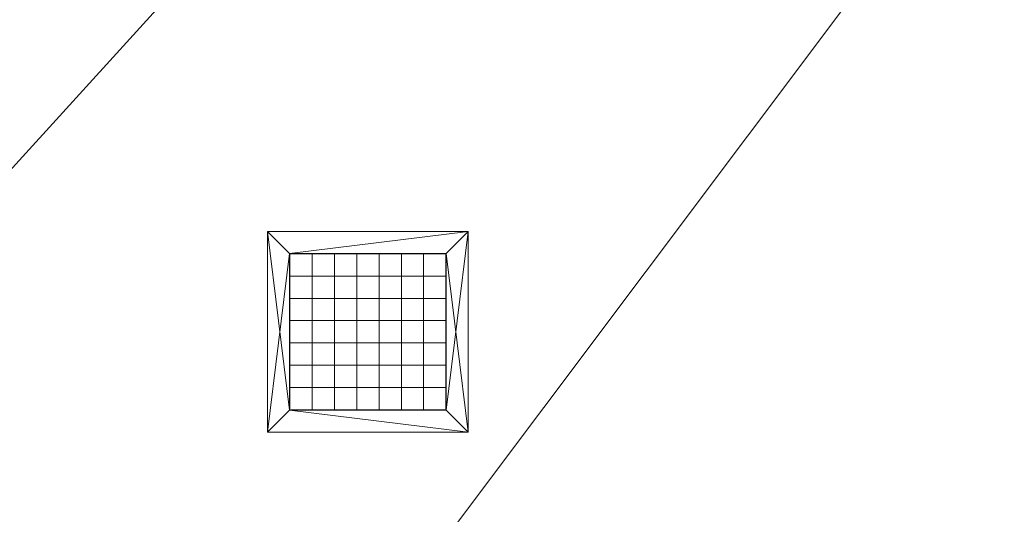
# Model space of a CAD drawing. Header units: inches. Extents: x -263 to 528, y -1 to 602.
# Tile 422 of 656: x 18 to 63, y 469 to 491. Entities that reach past the tile are written whole.
import ezdxf

# ---------------------------------------------------------------- set-up
doc = ezdxf.new("R2010")
doc.units = ezdxf.units.IN
doc.header["$MEASUREMENT"] = 0
doc.layers.add('Twindo - HVAC', color=7, linetype='Continuous')
doc.layers.add('Twindo - Slabs', color=7, linetype='Continuous')

# ---------------------------------------------------------------- blocks, each defined once
blk = doc.blocks.new('Slab_D0BD3B49-249D-4DA8-80D4-D821BCE50D6B', base_point=(-249.5, 387))
at = {"layer": 'Twindo - Slabs', "lineweight": 0}
mesh = blk.add_polyface(dxfattribs=at)
corners = [(-192, 387), (-249.5, 387), (-249.5, 387, -6), (-192, 387, -6), (-89.75, 579.5), (-249.5, 579.5), (-192, 134.5), (-132, 134.5), (-132, 124.5), (10, 124.5), (10, 13.75), (161.5, 13.75), (161.5, 6.5), (252, 6.5), (252, 14), (415.5, 14), (415.5, 322.5), (222.5, 322.5), (222.5, 357.5), (-4, 357.5), (-4, 413), (101.5, 413), (101.5, 553.5), (-89.75, 553.5), (-249.5, 579.5, -6), (-192, 134.5, -6), (-89.75, 579.5, -6), (-89.75, 553.5, -6), (101.5, 553.5, -6), (101.5, 413, -6), (-4, 413, -6), (-4, 357.5, -6), (222.5, 357.5, -6), (222.5, 322.5, -6), (415.5, 322.5, -6), (415.5, 14, -6), (252, 14, -6), (252, 6.5, -6), (161.5, 6.5, -6), (161.5, 13.75, -6), (10, 13.75, -6), (10, 124.5, -6), (-132, 124.5, -6), (-132, 134.5, -6)]
mesh.append_faces([[corners[k] for k in face] for face in [(0, 1, 2, 3), (1, 5, 24, 2), (6, 0, 3, 25), (5, 4, 26, 24), (7, 6, 25, 43), (8, 7, 43, 42), (9, 8, 42, 41), (10, 9, 41, 40), (11, 10, 40, 39), (12, 11, 39, 38), (13, 12, 38, 37), (14, 13, 37, 36), (15, 14, 36, 35), (16, 15, 35, 34), (17, 16, 34, 33), (18, 17, 33, 32), (19, 18, 32, 31), (20, 19, 31, 30), (21, 20, 30, 29), (22, 21, 29, 28), (23, 22, 28, 27), (4, 23, 27, 26)]], dxfattribs={"color": 254})
mesh.append_faces([[corners[k] for k in face] for face in [(22, 20, 21), (16, 14, 15)]], dxfattribs={"vtx0": -1, "color": 254})
mesh.append_faces([[corners[k] for k in face] for face in [(28, 30, 27), (34, 36, 33)]], dxfattribs={"vtx0": -1, "vtx1": -1, "color": 254})
mesh.append_faces([[corners[k] for k in face] for face in [(4, 0, 7), (19, 23, 8), (19, 9, 11), (43, 3, 26), (42, 27, 31), (39, 41, 31)]], dxfattribs={"vtx0": -1, "vtx1": -1, "vtx2": -1, "color": 254})
mesh.append_faces([[corners[k] for k in face] for face in [(23, 7, 8), (19, 8, 9), (17, 11, 12), (17, 12, 13), (17, 13, 14), (3, 24, 26), (43, 26, 27), (39, 31, 32), (39, 32, 33)]], dxfattribs={"vtx0": -1, "vtx2": -1, "color": 254})
mesh.append_faces([[corners[k] for k in face] for face in [(29, 30, 28), (35, 36, 34)]], dxfattribs={"vtx1": -1, "color": 254})
mesh.append_faces([[corners[k] for k in face] for face in [(4, 5, 0), (23, 4, 7), (19, 20, 23), (22, 23, 20), (18, 19, 11), (17, 18, 11), (16, 17, 14), (42, 43, 27), (30, 31, 27), (41, 42, 31), (38, 39, 33), (37, 38, 33), (36, 37, 33)]], dxfattribs={"vtx1": -1, "vtx2": -1, "color": 254})
mesh.append_faces([[corners[k] for k in face] for face in [(5, 1, 0), (0, 6, 7), (9, 10, 11), (3, 2, 24), (43, 25, 3), (39, 40, 41)]], dxfattribs={"vtx2": -1, "color": 254})
blk = doc.blocks.new('Slab_C16FED3F-F51D-4887-95C2-45D370958F54', base_point=(-255.75, 595))
at = {"layer": 'Twindo - Slabs', "lineweight": 0}
mesh = blk.add_polyface(dxfattribs=at)
corners = [(95.5, 568, 128), (95.5, 570, 128), (-75.75, 570, 128), (-75.75, 595, 128), (-255.75, 595, 128), (-255.75, 379, 128), (-198, 379, 128), (-198, 134.5, 128), (-136, 134.5, 128), (-136, 110.5, 128), (6.5, 110.5, 128), (6.5, 6.5, 128), (315.5, 6.5, 128), (315.5, 8, 128), (378.5, 8, 128), (378.5, 6.5, 128), (523, 6.5, 128), (523, 132.25, 128), (421.5, 132.25, 128), (421.5, 333, 128), (239, 333, 128), (239, 391.501, 128), (240, 391.501, 128), (240, 457, 128), (237, 457, 128), (237, 568, 128), (201, 127.5, 128), (201, 128.125, 128), (244.5, 128.125, 128), (244.5, 127.5, 128), (244.5, 15, 128), (161.5, 15, 128), (161.5, 146.5, 128), (200.935, 146.5, 128), (200.997, 146.5, 128), (200.997, 128.5, 128), (95.5, 568, 101), (95.5, 570, 101), (-75.75, 570, 101), (-75.75, 595, 101), (-255.75, 595, 101), (-255.75, 379, 101), (-198, 379, 101), (-198, 134.5, 101), (-136, 134.5, 101), (-136, 110.5, 101), (6.5, 110.5, 101), (6.5, 6.5, 101), (315.5, 6.5, 101), (315.5, 8, 101), (378.5, 8, 101), (378.5, 6.5, 101), (523, 6.5, 101), (523, 132.25, 101), (421.5, 132.25, 101), (421.5, 333, 101), (239, 333, 101), (239, 391.501, 101), (240, 391.501, 101), (240, 457, 101), (237, 457, 101), (237, 568, 101), (201, 127.5, 120), (201, 128, 120), (201, 128.125, 120), (244.5, 128.125, 120), (244.5, 128, 120), (244.5, 127.5, 120), (244.5, 127.5, 101), (244.5, 15, 101), (161.5, 15, 101), (161.5, 146.5, 101), (200.935, 146.5, 101), (200.997, 146.5, 101), (200.997, 128.5, 114.5), (201, 127.5, 101)]
mesh.append_faces([[corners[k] for k in face] for face in [(36, 37, 1, 0), (37, 38, 2, 1), (38, 39, 3, 2), (39, 40, 4, 3), (40, 41, 5, 4), (41, 42, 6, 5), (42, 43, 7, 6), (43, 44, 8, 7), (44, 45, 9, 8), (45, 46, 10, 9), (46, 47, 11, 10), (47, 48, 12, 11), (48, 49, 13, 12), (49, 50, 14, 13), (50, 51, 15, 14), (51, 52, 16, 15), (52, 53, 17, 16), (53, 54, 18, 17), (54, 55, 19, 18), (55, 56, 20, 19), (56, 57, 21, 20), (57, 58, 22, 21), (58, 59, 23, 22), (59, 60, 24, 23), (60, 61, 25, 24), (61, 36, 0, 25), (28, 27, 64, 65), (69, 70, 31, 30), (70, 71, 32, 31), (33, 32, 71, 72), (33, 72, 73, 34), (34, 73, 74, 35), (62, 67, 66, 63), (65, 64, 63, 66), (67, 62, 75, 68), (72, 74, 73)]], dxfattribs={"color": 254})
mesh.append_faces([[corners[k] for k in face] for face in [(23, 21, 22), (27, 63, 64), (29, 66, 67), (29, 69, 30), (75, 74, 72), (52, 54, 53)]], dxfattribs={"vtx0": -1, "color": 254})
mesh.append_faces([[corners[k] for k in face] for face in [(16, 18, 15), (59, 57, 60)]], dxfattribs={"vtx0": -1, "vtx1": -1, "color": 254})
mesh.append_faces([[corners[k] for k in face] for face in [(3, 6, 8), (31, 0, 11), (0, 32, 34), (24, 34, 27), (20, 24, 27), (28, 30, 12), (20, 28, 13), (75, 26, 74), (44, 42, 39), (47, 36, 70), (75, 60, 56), (49, 68, 56)]], dxfattribs={"vtx0": -1, "vtx1": -1, "vtx2": -1, "color": 254})
mesh.append_faces([[corners[k] for k in face] for face in [(2, 8, 9), (2, 9, 10), (0, 10, 11), (20, 27, 28), (30, 11, 12), (28, 12, 13), (20, 13, 14), (18, 14, 15), (42, 40, 39), (44, 39, 38), (46, 38, 37), (46, 37, 36), (72, 36, 61), (75, 61, 60), (47, 70, 69), (49, 69, 68), (50, 56, 55), (50, 55, 54)]], dxfattribs={"vtx0": -1, "vtx2": -1, "color": 254})
mesh.append_faces([[corners[k] for k in face] for face in [(17, 18, 16), (58, 57, 59)]], dxfattribs={"vtx1": -1, "color": 254})
mesh.append_faces([[corners[k] for k in face] for face in [(3, 4, 6), (2, 3, 8), (1, 2, 10), (0, 1, 10), (31, 32, 0), (25, 0, 34), (24, 25, 34), (20, 21, 24), (23, 24, 21), (30, 31, 11), (19, 20, 14), (18, 19, 14), (45, 44, 38), (46, 45, 38), (47, 46, 36), (71, 70, 36), (72, 71, 36), (75, 72, 61), (57, 56, 60), (68, 75, 56), (48, 47, 69), (49, 48, 69), (50, 49, 56), (51, 50, 54), (52, 51, 54)]], dxfattribs={"vtx1": -1, "vtx2": -1, "color": 254})
mesh.append_faces([[corners[k] for k in face] for face in [(4, 5, 6), (6, 7, 8), (26, 35, 74), (42, 41, 40), (44, 43, 42)]], dxfattribs={"vtx2": -1, "color": 254})
mesh.append_faces([[corners[k] for k in face] for face in [(27, 26, 62, 63), (29, 28, 65, 66), (29, 67, 68, 69)]], dxfattribs={"vtx3": -1, "color": 254})
blk = doc.blocks.new('Slab_092C35A8-B736-40A4-87C8-E1895AE3592A', base_point=(-75.75, 448))
at = {"layer": 'Twindo - Slabs', "lineweight": 0}
mesh = blk.add_polyface(dxfattribs=at)
corners = [(-75.75, 448, 254), (-75.75, 448, 247.5), (-15.5, 448, 247.5), (-15.5, 448, 254), (-75.75, 570, 254), (-75.75, 570, 247.5), (95.5, 570, 247.5), (95.5, 395.501, 247.5), (-15.5, 395.501, 247.5), (-15.5, 395.501, 254), (95.5, 395.501, 254), (95.5, 570, 254)]
mesh.append_faces([[corners[k] for k in face] for face in [(0, 1, 2, 3), (4, 5, 1, 0), (3, 2, 8, 9), (11, 6, 5, 4), (10, 7, 6, 11), (9, 8, 7, 10)]], dxfattribs={"color": 254})
mesh.append_faces([[corners[k] for k in face] for face in [(10, 3, 9)]], dxfattribs={"vtx0": -1, "color": 254})
mesh.append_faces([[corners[k] for k in face] for face in [(7, 2, 6), (6, 2, 5), (11, 3, 10)]], dxfattribs={"vtx0": -1, "vtx1": -1, "color": 254})
mesh.append_faces([[corners[k] for k in face] for face in [(11, 4, 3)]], dxfattribs={"vtx1": -1, "vtx2": -1, "color": 254})
mesh.append_faces([[corners[k] for k in face] for face in [(2, 1, 5), (7, 8, 2), (4, 0, 3)]], dxfattribs={"vtx2": -1, "color": 254})
blk = doc.blocks.new('Object_0809ABD7-27A2-4CF8-878C-1EE620508FE6')
at = {"layer": 'Twindo - HVAC', "lineweight": 0}
mesh = blk.add_polyface(dxfattribs=at)
corners = [(38.5, 472.999, 247.303), (38.5, 472.999, 247.5), (29.5, 472.999, 247.5), (29.5, 472.999, 247.303), (29.5, 481.999, 247.5), (29.5, 481.999, 247.303), (38.5, 481.999, 247.5), (38.5, 481.999, 247.303), (37.516, 473.983, 247.303), (37.516, 473.983, 247.5), (37.516, 481.014, 247.5), (37.516, 481.014, 247.303), (30.484, 481.014, 247.5), (30.484, 481.014, 247.303), (30.484, 473.983, 247.5), (30.484, 473.983, 247.303)]
mesh.append_faces([[corners[k] for k in face] for face in [(0, 1, 2, 3), (3, 2, 4, 5), (5, 4, 6, 7), (7, 6, 1, 0), (8, 9, 10, 11), (11, 10, 12, 13), (13, 12, 14, 15), (15, 14, 9, 8)]], dxfattribs={"color": 141})
mesh.append_faces([[corners[k] for k in face] for face in [(5, 13, 3), (3, 15, 0), (2, 14, 4), (4, 12, 6)]], dxfattribs={"vtx0": -1, "vtx1": -1, "color": 141})
mesh.append_faces([[corners[k] for k in face] for face in [(8, 7, 0), (7, 11, 13), (3, 13, 15), (10, 1, 6), (1, 9, 14), (4, 14, 12)]], dxfattribs={"vtx0": -1, "vtx2": -1, "color": 141})
mesh.append_faces([[corners[k] for k in face] for face in [(8, 11, 7), (15, 8, 0), (5, 7, 13), (10, 9, 1), (12, 10, 6), (2, 1, 14)]], dxfattribs={"vtx1": -1, "vtx2": -1, "color": 141})
mesh = blk.add_polyface(dxfattribs=at)
corners = [(30.524, 473.999, 247.303), (30.524, 473.999, 248.287), (37.476, 473.999, 248.287), (37.476, 473.999, 247.303), (30.524, 474.999, 247.303), (30.524, 474.999, 248.287), (37.476, 474.999, 248.287), (37.476, 474.999, 247.303), (30.524, 475.999, 247.303), (30.524, 475.999, 248.287), (37.476, 475.999, 248.287), (37.476, 475.999, 247.303), (30.524, 476.999, 247.303), (30.524, 476.999, 248.287), (37.476, 476.999, 248.287), (37.476, 476.999, 247.303), (30.524, 477.999, 247.303), (30.524, 477.999, 248.287), (37.476, 477.999, 248.287), (37.476, 477.999, 247.303), (30.524, 478.999, 247.303), (30.524, 478.999, 248.287), (37.476, 478.999, 248.287), (37.476, 478.999, 247.303), (30.524, 479.999, 247.303), (30.524, 479.999, 248.287), (37.476, 479.999, 248.287), (37.476, 479.999, 247.303), (30.524, 480.999, 247.303), (30.524, 480.999, 248.287), (37.476, 480.999, 248.287), (37.476, 480.999, 247.303), (37.5, 480.975, 247.303), (37.5, 480.975, 248.287), (37.5, 474.022, 248.287), (37.5, 474.022, 247.303), (36.5, 480.975, 247.303), (36.5, 480.975, 248.287), (36.5, 474.022, 248.287), (36.5, 474.022, 247.303), (35.5, 480.975, 247.303), (35.5, 480.975, 248.287), (35.5, 474.022, 248.287), (35.5, 474.022, 247.303), (34.5, 480.975, 247.303), (34.5, 480.975, 248.287), (34.5, 474.022, 248.287), (34.5, 474.022, 247.303), (33.5, 480.975, 247.303), (33.5, 480.975, 248.287), (33.5, 474.022, 248.287), (33.5, 474.022, 247.303), (32.5, 480.975, 247.303), (32.5, 480.975, 248.287), (32.5, 474.022, 248.287), (32.5, 474.022, 247.303), (31.5, 480.975, 247.303), (31.5, 480.975, 248.287), (31.5, 474.022, 248.287), (31.5, 474.022, 247.303), (30.5, 480.975, 247.303), (30.5, 480.975, 248.287), (30.5, 474.022, 248.287), (30.5, 474.022, 247.303), (37.516, 481.014, 247.5), (37.516, 481.014, 248.5), (37.516, 473.983, 248.5), (37.516, 473.983, 247.5), (30.484, 473.983, 248.5), (30.484, 473.983, 247.5), (30.484, 481.014, 248.5), (30.484, 481.014, 247.5)]
mesh.append_faces([[corners[k] for k in face] for face in [(0, 1, 2, 3), (4, 5, 6, 7), (8, 9, 10, 11), (12, 13, 14, 15), (16, 17, 18, 19), (20, 21, 22, 23), (24, 25, 26, 27), (28, 29, 30, 31), (32, 33, 34, 35), (36, 37, 38, 39), (40, 41, 42, 43), (44, 45, 46, 47), (48, 49, 50, 51), (52, 53, 54, 55), (56, 57, 58, 59), (60, 61, 62, 63), (64, 65, 66, 67), (67, 66, 68, 69), (69, 68, 70, 71), (71, 70, 65, 64)]], dxfattribs={"color": 141})

msp = doc.modelspace()

# ---------------------------------------------------------------- block references
at = {"layer": 'Twindo - HVAC', "color": 36, "linetype": 'Continuous', "lineweight": 18, "true_color": 0x783c00}
msp.add_blockref('Object_0809ABD7-27A2-4CF8-878C-1EE620508FE6', (0, 0), dxfattribs=at)
at = {"layer": 'Twindo - Slabs', "color": 251, "linetype": 'Continuous', "lineweight": 18, "true_color": 0x4a4a4a}
for name, p in [('Slab_C16FED3F-F51D-4887-95C2-45D370958F54', (-255.75, 595)), ('Slab_D0BD3B49-249D-4DA8-80D4-D821BCE50D6B', (-249.5, 387)), ('Slab_092C35A8-B736-40A4-87C8-E1895AE3592A', (-75.75, 448))]:
    msp.add_blockref(name, p, dxfattribs=at)

doc.saveas('drawing.dxf')
